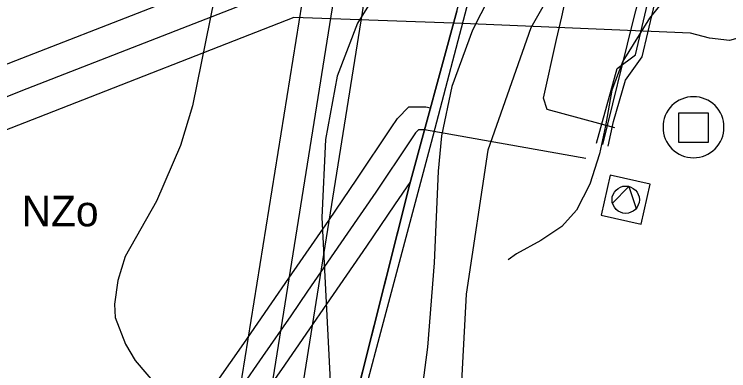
# Model space of a CAD drawing. Extents: x -758499 to -754160, y -1175205 to -1172032.
# Drawn here: x -755673.1 to -755438.8, y -1173220.7 to -1173103.9 of the extents above; entities that cross this region are included whole.
import ezdxf

# ---------------------------------------------------------------- set-up
doc = ezdxf.new("R2010")
doc.units = 0
for name, color, linetype in [('A041_BPEJ_p', 7, 'Continuous'), ('A053_ZvlPovoden_p', 7, 'Continuous'), ('A067_UprV_b', 7, 'Continuous'), ('A068_Vodovod_l', 7, 'Continuous'), ('A070_Kanal_l', 7, 'Continuous'), ('A072_ElStan_op', 7, 'Continuous'), ('A072_ElStan_p', 7, 'Continuous'), ('A073_ElVed_l_NN', 7, 'Continuous'), ('A073_ElVed_l_VN', 7, 'Continuous'), ('A073_ElVed_op', 7, 'Continuous'), ('HRANICE zastavěného území', 7, 'Continuous'), ('HRANICE zastavěného území - podbarvení', 7, 'Continuous'), ('indexy RZV_TYP_1', 7, 'Continuous'), ('LIMITY OP vodovodu', 7, 'Continuous'), ('PLOCHY NZo zemědělské-orná půda', 7, 'Continuous'), ('PLOCHY TI technické infrastruktury', 7, 'Continuous'), ('vrstevnice', 7, 'Continuous')]:
    doc.layers.add(name, color=color, linetype=linetype)

msp = doc.modelspace()

# ---------------------------------------------------------------- linework, layer by layer
at = {"layer": 'A041_BPEJ_p'}
for p, q in [((-755543.39, -1173159.46), (-755527.91, -1173102.84)), ((-755527.91, -1173102.84), (-755543.39, -1173159.46)), ((-755562.3, -1173234.63), (-755543.39, -1173159.46)), ((-755543.39, -1173159.46), (-755562.3, -1173234.63))]:
    msp.add_line(p, q, dxfattribs=at)
at = {"layer": 'A053_ZvlPovoden_p'}
for p, q in [((-755482.43, -1173070.6), (-755503.67, -1173108.34)), ((-755503.67, -1173108.34), (-755517.83, -1173148.44)), ((-755517.83, -1173148.44), (-755524.91, -1173195.61)), ((-755524.91, -1173195.61), (-755527.26, -1173240.42))]:
    msp.add_line(p, q, dxfattribs=at)
at = {"layer": 'A067_UprV_b'}
msp.add_line((-755482, -1173157.54), (-755482, -1173157.54), dxfattribs=at)
msp.add_lwpolyline([(-755480.62, -1173169.7), (-755467.52, -1173172.69), (-755464.53, -1173159.58), (-755477.63, -1173156.6)], close=True, dxfattribs=at)
msp.add_lwpolyline([(-755476.9, -1173165.82), (-755471.58, -1173160.27), (-755469.19, -1173167.58)], dxfattribs=at)
msp.add_circle((-755472.58, -1173164.64), 4.48, dxfattribs=at)
at = {"layer": 'A068_Vodovod_l'}
for p, q in [((-755540.5, -1173141.71), (-755541.48, -1173142.76)), ((-755538.92, -1173141.72), (-755540.5, -1173141.71)), ((-755541.48, -1173142.76), (-755543.25, -1173145.35)), ((-755543.25, -1173145.35), (-755554.55, -1173162.13)), ((-755554.55, -1173162.13), (-755563.75, -1173175.66)), ((-755563.75, -1173175.66), (-755576.89, -1173194.63)), ((-755576.89, -1173194.63), (-755582.41, -1173202.67)), ((-755582.41, -1173202.67), (-755591.65, -1173216.05)), ((-755591.65, -1173216.05), (-755613.49, -1173247.17))]:
    msp.add_line(p, q, dxfattribs=at)
for points in [[(-755482.12, -1173146.1), (-755475.32, -1173121.61), (-755469.36, -1173117.15), (-755464.51, -1173096.69), (-755463.84, -1173094.46), (-755462.76, -1173090.48), (-755459.57, -1173077.6), (-755458.85, -1173074.7), (-755447.04, -1173029.06)], [(-755478.35, -1173147.1), (-755476.53, -1173139.05), (-755472.65, -1173125.44), (-755467.14, -1173117.79), (-755457.92, -1173078.36), (-755447.04, -1173029.06)], [(-755480.09, -1173146.61), (-755470.39, -1173107.05), (-755465.83, -1173089.49), (-755466.91, -1173088.05), (-755463.58, -1173075.7), (-755462.04, -1173070.17)], [(-755485.69, -1173151.13), (-755538.56, -1173141.8), (-755538.92, -1173141.72)]]:
    msp.add_lwpolyline(points, dxfattribs=at)
at = {"layer": 'A070_Kanal_l'}
for points in [[(-755516.94, -1173072.47), (-755523.56, -1173097.08), (-755536.37, -1173145.95)], [(-755536.37, -1173145.95), (-755574.12, -1173287.25)]]:
    msp.add_lwpolyline(points, dxfattribs=at)
at = {"layer": 'A072_ElStan_op'}
for p, q in [((-755455.9, -1173132.59), (-755456.69, -1173133.17)), ((-755455.06, -1173132.08), (-755455.9, -1173132.59)), ((-755454.17, -1173131.66), (-755455.06, -1173132.08)), ((-755453.25, -1173131.33), (-755454.17, -1173131.66)), ((-755452.29, -1173131.09), (-755453.25, -1173131.33)), ((-755451.32, -1173130.95), (-755452.29, -1173131.09)), ((-755450.34, -1173130.9), (-755451.32, -1173130.95)), ((-755449.36, -1173130.95), (-755450.34, -1173130.9)), ((-755448.39, -1173131.09), (-755449.36, -1173130.95)), ((-755447.44, -1173131.33), (-755448.39, -1173131.09)), ((-755446.51, -1173131.66), (-755447.44, -1173131.33)), ((-755445.63, -1173132.08), (-755446.51, -1173131.66)), ((-755444.79, -1173132.59), (-755445.63, -1173132.08)), ((-755444, -1173133.17), (-755444.79, -1173132.59)), ((-755458.66, -1173135.35), (-755459.16, -1173136.19)), ((-755458.07, -1173134.56), (-755458.66, -1173135.35)), ((-755457.41, -1173133.83), (-755458.07, -1173134.56)), ((-755456.69, -1173133.17), (-755457.41, -1173133.83)), ((-755443.27, -1173133.83), (-755444, -1173133.17)), ((-755442.61, -1173134.56), (-755443.27, -1173133.83)), ((-755442.03, -1173135.35), (-755442.61, -1173134.56)), ((-755441.52, -1173136.19), (-755442.03, -1173135.35)), ((-755459.58, -1173137.07), (-755459.91, -1173138)), ((-755459.16, -1173136.19), (-755459.58, -1173137.07)), ((-755441.1, -1173137.07), (-755441.52, -1173136.19)), ((-755440.77, -1173138), (-755441.1, -1173137.07)), ((-755460.29, -1173139.92), (-755460.34, -1173140.9)), ((-755460.15, -1173138.95), (-755460.29, -1173139.92)), ((-755459.91, -1173138), (-755460.15, -1173138.95)), ((-755440.53, -1173138.95), (-755440.77, -1173138)), ((-755440.39, -1173139.92), (-755440.53, -1173138.95)), ((-755440.34, -1173140.9), (-755440.39, -1173139.92)), ((-755460.34, -1173140.9), (-755460.29, -1173141.88)), ((-755460.29, -1173141.88), (-755460.15, -1173142.85)), ((-755440.53, -1173142.85), (-755440.39, -1173141.88)), ((-755440.39, -1173141.88), (-755440.34, -1173140.9)), ((-755460.15, -1173142.85), (-755459.91, -1173143.81)), ((-755459.91, -1173143.81), (-755459.58, -1173144.73)), ((-755441.1, -1173144.73), (-755440.77, -1173143.81)), ((-755440.77, -1173143.81), (-755440.53, -1173142.85)), ((-755459.58, -1173144.73), (-755459.16, -1173145.62)), ((-755459.16, -1173145.62), (-755458.66, -1173146.46)), ((-755458.66, -1173146.46), (-755458.07, -1173147.25)), ((-755442.61, -1173147.25), (-755442.03, -1173146.46)), ((-755442.03, -1173146.46), (-755441.52, -1173145.62)), ((-755441.52, -1173145.62), (-755441.1, -1173144.73)), ((-755458.07, -1173147.25), (-755457.41, -1173147.97)), ((-755457.41, -1173147.97), (-755456.69, -1173148.63)), ((-755456.69, -1173148.63), (-755455.9, -1173149.22)), ((-755455.9, -1173149.22), (-755455.06, -1173149.72)), ((-755445.63, -1173149.72), (-755444.79, -1173149.22)), ((-755444.79, -1173149.22), (-755444, -1173148.63)), ((-755444, -1173148.63), (-755443.27, -1173147.97)), ((-755443.27, -1173147.97), (-755442.61, -1173147.25)), ((-755455.06, -1173149.72), (-755454.17, -1173150.14)), ((-755454.17, -1173150.14), (-755453.25, -1173150.47)), ((-755453.25, -1173150.47), (-755452.29, -1173150.71)), ((-755452.29, -1173150.71), (-755451.32, -1173150.85)), ((-755451.32, -1173150.85), (-755450.34, -1173150.9)), ((-755450.34, -1173150.9), (-755449.36, -1173150.85)), ((-755449.36, -1173150.85), (-755448.39, -1173150.71)), ((-755448.39, -1173150.71), (-755447.44, -1173150.47)), ((-755447.44, -1173150.47), (-755446.51, -1173150.14)), ((-755446.51, -1173150.14), (-755445.63, -1173149.72))]:
    msp.add_line(p, q, dxfattribs=at)
at = {"layer": 'A072_ElStan_p'}
msp.add_lwpolyline([(-755455.2, -1173136.23), (-755445.53, -1173136.23), (-755445.53, -1173145.9), (-755455.2, -1173145.9)], close=True, dxfattribs=at)
at = {"layer": 'A073_ElVed_l_NN'}
msp.add_lwpolyline([(-755476.18, -1173141.08), (-755498.29, -1173135.1), (-755499.54, -1173131.4), (-755495.26, -1173112.15), (-755493.52, -1173104.71), (-755489.85, -1173087.34), (-755485.85, -1173068.88), (-755482.99, -1173057.93), (-755482.68, -1173050.37), (-755482.69, -1173042.08), (-755482.77, -1173023.69), (-755482.38, -1173001.77), (-755481.76, -1172973.81), (-755481.16, -1172945.1), (-755480.81, -1172916.78), (-755480.11, -1172889.54)], dxfattribs=at)
at = {"layer": 'A073_ElVed_l_VN'}
for p, q in [((-755583.16, -1173094.89), (-755668.92, -1173128.34)), ((-755668.92, -1173128.34), (-755778.82, -1173171.18))]:
    msp.add_line(p, q, dxfattribs=at)
msp.add_lwpolyline([(-755471.11, -1172485.19), (-755484.36, -1172568.86), (-755498.88, -1172660.64), (-755513.21, -1172750.36), (-755527.07, -1172837.72), (-755540.95, -1172925.03), (-755554.97, -1173012.79), (-755568.83, -1173101.8), (-755583.06, -1173190.56), (-755596.96, -1173277.28), (-755579.85, -1173351.69), (-755557.11, -1173449.7), (-755535.13, -1173543.9), (-755513.23, -1173638.68), (-755485.47, -1173757.64), (-755457.99, -1173875.52), (-755516.92, -1174007.51), (-755573.12, -1174132.37), (-755576.12, -1174278.08), (-755556.69, -1174326.93), (-755536.35, -1174378.48), (-755490.83, -1174493.14)], dxfattribs=at)
at = {"layer": 'A073_ElVed_op'}
for points in [[(-755499.43, -1174498.59), (-755545.65, -1174382.16), (-755565.99, -1174330.61), (-755586.16, -1174279.9), (-755583.08, -1174130.13), (-755526.05, -1174003.42), (-755468.49, -1173874.51), (-755495.21, -1173759.91), (-755522.97, -1173640.94), (-755544.87, -1173546.16), (-755566.85, -1173451.97), (-755589.59, -1173353.94), (-755607.14, -1173277.62), (-755578.71, -1173100.24), (-755564.85, -1173011.23), (-755550.83, -1172923.46), (-755536.95, -1172836.15), (-755523.09, -1172748.79), (-755508.76, -1172659.07), (-755494.24, -1172567.3), (-755481.8, -1172488.78)], [(-755466.38, -1172519.27), (-755474.48, -1172570.42), (-755489, -1172662.21), (-755503.33, -1172751.93), (-755517.19, -1172839.29), (-755531.07, -1172926.6), (-755545.09, -1173014.35), (-755558.95, -1173103.36), (-755586.78, -1173276.94), (-755570.11, -1173349.44), (-755547.37, -1173447.43), (-755525.39, -1173541.64), (-755503.49, -1173636.42), (-755475.73, -1173755.37), (-755447.49, -1173876.53), (-755507.79, -1174011.6), (-755563.16, -1174134.61), (-755566.08, -1174276.26), (-755547.39, -1174323.25), (-755527.05, -1174374.8), (-755482.23, -1174487.69)], [(-756937.08, -1173599.18), (-756833.41, -1173560.46), (-756729.4, -1173521.5), (-756618.3, -1173480.08), (-756506.57, -1173438.39), (-756395.28, -1173396.95), (-756280.72, -1173354.34), (-756170.27, -1173313.14), (-756094, -1173283.49), (-756000.78, -1173247.05), (-755893.3, -1173205.09), (-755782.45, -1173161.86), (-755672.55, -1173119.02), (-755584.87, -1173084.82), (-755525.32, -1173086.94), (-755455.27, -1173089.86)], [(-755430.02, -1173101.79), (-755431.7, -1173108.5), (-755433.49, -1173111.09), (-755438.49, -1173112.43), (-755445.09, -1173111.7)], [(-755445.09, -1173111.7), (-755451.32, -1173110.05), (-755526.1, -1173106.92), (-755581.45, -1173104.96), (-755665.29, -1173137.66), (-755775.19, -1173180.5), (-755886.04, -1173223.73), (-755993.5, -1173265.67), (-756086.74, -1173302.13), (-756163.15, -1173331.84), (-756273.74, -1173373.08), (-756388.3, -1173415.69), (-756499.59, -1173457.13), (-756611.32, -1173498.82), (-756722.4, -1173540.24), (-756826.41, -1173579.2), (-756944.42, -1173623.27), (-756946.15, -1173623.58)]]:
    msp.add_lwpolyline(points, dxfattribs=at)
at = {"layer": 'HRANICE zastavěného území'}
msp.add_lwpolyline([(-755562.8, -1173236.63), (-755543.39, -1173159.46), (-755527.91, -1173102.84), (-755520.62, -1173076.2), (-755518.1, -1173071.66), (-755514.41, -1173069.32), (-755493.14, -1173061.08), (-755486.07, -1173058.43), (-755478.97, -1173065.23), (-755463.28, -1173075.9), (-755457.94, -1173078.35), (-755413.66, -1173089.81)], dxfattribs=at)
at = {"layer": 'HRANICE zastavěného území - podbarvení'}
msp.add_lwpolyline([(-755562.8, -1173236.63), (-755543.39, -1173159.46), (-755527.91, -1173102.84), (-755520.62, -1173076.2), (-755518.1, -1173071.66), (-755514.41, -1173069.32), (-755493.14, -1173061.08), (-755486.07, -1173058.43), (-755478.97, -1173065.23), (-755463.28, -1173075.9), (-755457.94, -1173078.35), (-755413.66, -1173089.81)], dxfattribs=at)
at = {"layer": 'LIMITY OP vodovodu'}
for points in [[(-755619.62, -1173242.85), (-755597.81, -1173211.76), (-755588.59, -1173198.42), (-755583.06, -1173190.37), (-755569.93, -1173171.42), (-755560.76, -1173157.93), (-755549.46, -1173141.14), (-755547.35, -1173138.06), (-755543.74, -1173134.19), (-755538.12, -1173134.22), (-755536.58, -1173134.55)], [(-755543.17, -1173158.66), (-755548.34, -1173166.33), (-755557.57, -1173179.9), (-755570.72, -1173198.89), (-755576.23, -1173206.92), (-755585.49, -1173220.34), (-755607.36, -1173251.49)]]:
    msp.add_lwpolyline(points, dxfattribs=at)
at = {"layer": 'PLOCHY NZo zemědělské-orná půda'}
msp.add_lwpolyline([(-755527.91, -1173102.84), (-755543.39, -1173159.46), (-755562.8, -1173236.63), (-755716.51, -1173233.31), (-755726.65, -1173233.09)], dxfattribs=at)
at = {"layer": 'PLOCHY TI technické infrastruktury'}
msp.add_lwpolyline([(-755562.8, -1173236.63), (-755543.39, -1173159.46), (-755527.91, -1173102.84), (-755520.62, -1173076.2), (-755518.1, -1173071.66), (-755514.41, -1173069.32), (-755493.14, -1173061.08), (-755491.23, -1173061.7), (-755490.25, -1173063.21), (-755489.54, -1173065.24), (-755481.29, -1173072.73), (-755470.88, -1173081.04), (-755460.31, -1173083.91), (-755416.02, -1173096.2)], dxfattribs=at)
at = {"layer": 'vrstevnice'}
for p, q in [((-755541.89, -1173076.56), (-755560.5, -1173106.8)), ((-755511, -1173086.02), (-755522.84, -1173109.11)), ((-755511, -1173086.02), (-755522.84, -1173109.11)), ((-755607.27, -1173097.56), (-755614.63, -1173133.93)), ((-755607.27, -1173097.56), (-755614.63, -1173133.93)), ((-755457.46, -1173096.12), (-755464.82, -1173105.21)), ((-755457.46, -1173096.12), (-755464.82, -1173105.21)), ((-755560.5, -1173106.8), (-755567.14, -1173124.12)), ((-755464.82, -1173105.21), (-755473.48, -1173119.21)), ((-755464.82, -1173105.21), (-755473.48, -1173119.21)), ((-755522.84, -1173109.11), (-755529.62, -1173127.58)), ((-755522.84, -1173109.11), (-755529.62, -1173127.58)), ((-755473.48, -1173119.21), (-755477.09, -1173128.74)), ((-755473.48, -1173119.21), (-755477.09, -1173128.74)), ((-755567.14, -1173124.12), (-755571.04, -1173144.9)), ((-755529.62, -1173127.58), (-755532.94, -1173143.75)), ((-755529.62, -1173127.58), (-755532.94, -1173143.75)), ((-755477.09, -1173128.74), (-755479.2, -1173140.47)), ((-755477.09, -1173128.74), (-755479.2, -1173140.47)), ((-755614.63, -1173133.93), (-755618.52, -1173146.92)), ((-755614.63, -1173133.93), (-755618.52, -1173146.92)), ((-755479.2, -1173140.47), (-755481.21, -1173149.66)), ((-755479.2, -1173140.47), (-755481.21, -1173149.66)), ((-755532.94, -1173143.75), (-755534.09, -1173155.29)), ((-755532.94, -1173143.75), (-755534.09, -1173155.29)), ((-755618.52, -1173146.92), (-755626.46, -1173165.11)), ((-755618.52, -1173146.92), (-755626.46, -1173165.11)), ((-755571.04, -1173144.9), (-755572.2, -1173170.45)), ((-755481.21, -1173149.66), (-755484.31, -1173159.59)), ((-755481.21, -1173149.66), (-755484.31, -1173159.59)), ((-755534.09, -1173155.29), (-755535.39, -1173185.31)), ((-755534.09, -1173155.29), (-755535.39, -1173185.31)), ((-755484.31, -1173159.59), (-755488.71, -1173168.05)), ((-755484.31, -1173159.59), (-755488.71, -1173168.05)), ((-755626.46, -1173165.11), (-755636.71, -1173183.29)), ((-755626.46, -1173165.11), (-755636.71, -1173183.29)), ((-755488.71, -1173168.05), (-755493.48, -1173173.38)), ((-755488.71, -1173168.05), (-755493.48, -1173173.38)), ((-755572.2, -1173170.45), (-755569.31, -1173228.32)), ((-755493.48, -1173173.38), (-755500.45, -1173177.99)), ((-755493.48, -1173173.38), (-755500.45, -1173177.99)), ((-755500.45, -1173177.99), (-755508.35, -1173182.41)), ((-755500.45, -1173177.99), (-755508.35, -1173182.41)), ((-755636.71, -1173183.29), (-755639.16, -1173191.09)), ((-755636.71, -1173183.29), (-755639.16, -1173191.09)), ((-755508.35, -1173182.41), (-755511.1, -1173184.32)), ((-755508.35, -1173182.41), (-755511.1, -1173184.32)), ((-755535.39, -1173185.31), (-755537.56, -1173213.02)), ((-755535.39, -1173185.31), (-755537.56, -1173213.02)), ((-755639.16, -1173191.09), (-755640.17, -1173198.88)), ((-755639.16, -1173191.09), (-755640.17, -1173198.88)), ((-755640.17, -1173198.88), (-755639.95, -1173203.27)), ((-755640.17, -1173198.88), (-755639.95, -1173203.27)), ((-755639.95, -1173203.27), (-755636.56, -1173212.01)), ((-755639.95, -1173203.27), (-755636.56, -1173212.01)), ((-755636.56, -1173212.01), (-755633.39, -1173217.35)), ((-755636.56, -1173212.01), (-755633.39, -1173217.35)), ((-755537.56, -1173213.02), (-755540.01, -1173231.5)), ((-755537.56, -1173213.02), (-755540.01, -1173231.5)), ((-755633.39, -1173217.35), (-755619.1, -1173234.09)), ((-755633.39, -1173217.35), (-755619.1, -1173234.09))]:
    msp.add_line(p, q, dxfattribs=at)

# ---------------------------------------------------------------- texts
at = {"layer": 'indexy RZV_TYP_1'}
msp.add_text('NZo', height=10, dxfattribs=at).set_placement((-755670.68, -1173173.37))

doc.saveas('drawing.dxf')
